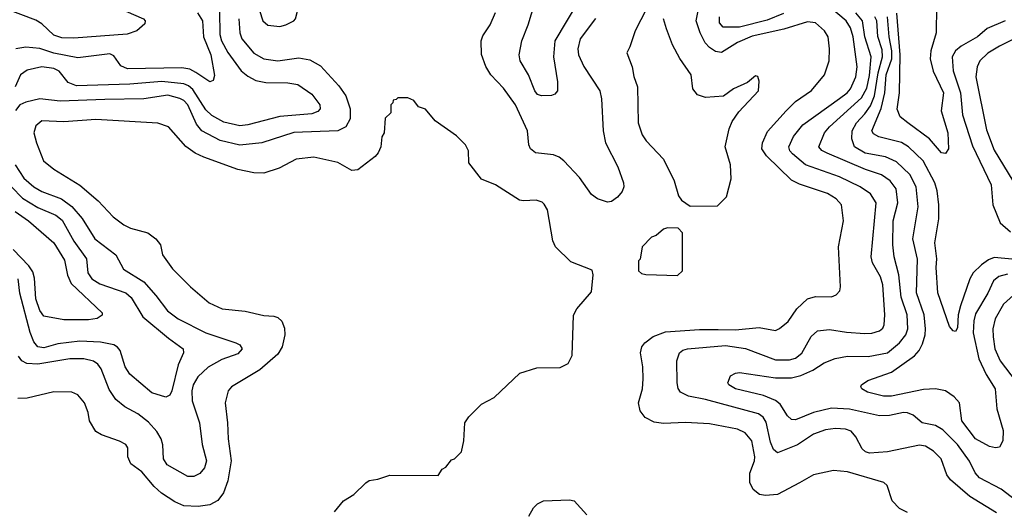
# Model space of a CAD drawing. Extents: x 997028 to 1115134, y 536408 to 618974.
# Tile 422 of 473: x 1097055 to 1101979, y 545468 to 547920. Entities that reach past the tile are written whole.
import ezdxf

# ---------------------------------------------------------------- set-up
doc = ezdxf.new("R2010")
doc.units = 0

msp = doc.modelspace()

# ---------------------------------------------------------------- linework, layer by layer
at = {"layer": '0CON10XD'}
for points in [[(1097032.9, 548395), (1097167.2, 548317.2), (1097246.4, 548256.4), (1097286.6, 548196.6), (1097325, 548083.1), (1097365, 548032.7), (1097425.2, 547995.2), (1097585, 547962.9), (1097674.3, 547925), (1097682.5, 547915), (1097680.6, 547899.4), (1097640, 547865), (1097591.5, 547848.5), (1097325, 547828.3), (1097265, 547828.8), (1097225, 547843.2), (1097165, 547898.7), (1097135, 547918), (1096985, 547974.4)], [(1098355, 547885.6), (1098385, 547894.4), (1098425, 547914.3), (1098434, 547925), (1098452.5, 547995), (1098485, 548007.5), (1098527.7, 548052.3), (1098533.8, 548095), (1098510.9, 548140.9), (1098465, 548190.8), (1098435, 548203.3), (1098335, 548194.3), (1098255, 548205.5), (1098206.7, 548195), (1098190, 548175), (1098185.6, 548115), (1098235.6, 548025), (1098270, 547915), (1098295, 547893.3), (1098355, 547885.6)], [(1099845, 548003.5), (1099731.5, 547815), (1099724.6, 547734.6), (1099745, 547610), (1099744.2, 547565), (1099731.3, 547548.7), (1099715, 547541.1), (1099665, 547540), (1099645, 547545.6), (1099630.8, 547565), (1099599.1, 547645), (1099557.5, 547715), (1099552.9, 547745), (1099565.9, 547814.1), (1099598.4, 547895), (1099630.8, 548005)], [(1098053.1, 547963.1), (1098055.5, 547845.5), (1098063.2, 547815), (1098095, 547755.4), (1098161.8, 547665), (1098195, 547637.7), (1098236.2, 547616.2), (1098285, 547605.9), (1098395.3, 547605.3), (1098445, 547596.9), (1098515, 547548.1), (1098556.5, 547495), (1098558.1, 547475), (1098545, 547460.9), (1098515, 547450.3), (1098355, 547436.5), (1098195, 547394.1), (1098155, 547390.3), (1098075, 547408.3), (1098015, 547441.8), (1097985, 547470.3), (1097920.5, 547570.5), (1097899.2, 547589.2), (1097875, 547600), (1097765, 547612), (1097605, 547597.2), (1097338.8, 547588.8), (1097296.2, 547606.2), (1097252.2, 547662.2), (1097225, 547676.5), (1097165.2, 547685.2), (1097091.9, 547668.1), (1097058.2, 547645), (1097032.5, 547585)], [(1097943.5, 547955), (1097968.2, 547915), (1097973.9, 547835), (1098010.5, 547745), (1098029.1, 547640.9), (1098023, 547617), (1098005, 547609.2), (1097935, 547656.1)], [(1099934.2, 547925.8), (1099858.5, 547825), (1099846.2, 547775), (1099848.8, 547745), (1099876.3, 547686.3), (1099956.7, 547565), (1099964.7, 547524.7), (1099973.4, 547365), (1099983.9, 547305), (1100046.2, 547185), (1100074.4, 547105), (1100075.7, 547085), (1100067.8, 547062.2), (1100045, 547032.5), (1100015, 547011.9), (1099995, 547007.8), (1099945, 547025.6), (1099915, 547046.7), (1099855, 547131.1), (1099776.7, 547215), (1099752.9, 547232.9), (1099724.7, 547244.7), (1099635, 547254.5), (1099608.6, 547275), (1099600.6, 547295), (1099594.4, 547365), (1099534.6, 547495), (1099475, 547578.1), (1099410.6, 547645), (1099385.5, 547685.5), (1099364.2, 547745.8), (1099362.5, 547815), (1099370.3, 547839.7), (1099408, 547895), (1099434.2, 547955.8)], [(1100188.8, 547975), (1100132, 547865), (1100106.7, 547785), (1100091.2, 547755), (1100118, 547685), (1100125.8, 547635.8), (1100144.3, 547584.3), (1100147.5, 547405), (1100168, 547345), (1100188, 547315), (1100275, 547223.8), (1100328.2, 547115), (1100350.3, 547040.3), (1100365, 547018.8), (1100408.3, 546988.3)], [(1101495, 545456.5), (1101455, 545477.8), (1101418.1, 545515), (1101392.7, 545592.7), (1101376.8, 545606.8), (1101195, 545660.4), (1101125, 545667.8), (1101025, 545644.7), (1100955, 545606.1), (1100845, 545547.5), (1100785, 545542.8), (1100755, 545547.9), (1100722.7, 545572.7), (1100706.9, 545606.9), (1100706.4, 545653.6), (1100729.6, 545715), (1100730.8, 545735), (1100715.5, 545815), (1100683.8, 545855), (1100644.5, 545874.5), (1100505, 545901.1), (1100385, 545906.7), (1100275, 545901.5), (1100228.3, 545908.3), (1100182.2, 545932.2), (1100158.6, 545965), (1100150, 546005), (1100170, 546075), (1100173.1, 546125), (1100171.1, 546185), (1100159.5, 546255), (1100166.5, 546285), (1100181.1, 546305), (1100222.9, 546337.1), (1100285, 546359.7), (1100455, 546372.1), (1100548.7, 546371.3), (1100635, 546370.6), (1100752.4, 546382.4), (1100835, 546367.5), (1100855, 546376), (1100897.6, 546412.4), (1100941.9, 546475), (1100995, 546524.4), (1101035, 546537.5), (1101115, 546535.7), (1101138.8, 546545), (1101156, 546565), (1101160, 546585), (1101149.5, 546785), (1101174.5, 546915), (1101164.5, 546995), (1101138.5, 547025), (1101095, 547050.9), (1100955, 547097.7), (1100915, 547117.5), (1100789.7, 547239.7), (1100766.2, 547275), (1100769.6, 547305), (1100795, 547360.6), (1100888.8, 547465), (1100935, 547511.8), (1101014, 547566), (1101080, 547645), (1101103.1, 547715), (1101105.6, 547775), (1101098.5, 547835), (1101079.4, 547865), (1101035, 547904.4), (1100995, 547910), (1100877, 547873), (1100718.4, 547838.4), (1100645, 547806.1), (1100565, 547756.8), (1100535, 547761.8), (1100505, 547781.1), (1100483.7, 547803.7), (1100457.2, 547855), (1100437.6, 547915), (1100448.2, 547965)], [(1101940.5, 545455), (1101807.4, 545537.4), (1101710.2, 545620.2), (1101691.9, 545645), (1101663.8, 545725), (1101625, 545763.8), (1101585, 545789.3), (1101555, 545794.1), (1101395, 545759.8), (1101305, 545753.5), (1101285, 545760.3), (1101268, 545775), (1101236.2, 545836.2), (1101213.2, 545863.2), (1101185, 545873.6), (1101135, 545876.8), (1101085, 545870.2), (1101025, 545848.9), (1100943.9, 545796.1), (1100845.5, 545755.5), (1100825, 545771.5), (1100810.5, 545809.5), (1100788, 545908), (1100772.9, 545932.9), (1100750.2, 545950.2), (1100485, 546022.2), (1100399.2, 546039.2), (1100359.2, 546059.2), (1100347.3, 546077.3), (1100342.9, 546105), (1100341.8, 546215), (1100354.4, 546255), (1100371.9, 546268.1), (1100395.3, 546274.7), (1100585, 546291.9), (1100685, 546277.6), (1100835, 546219.4), (1100905, 546219.6), (1100935, 546228.9), (1100966.3, 546253.7), (1101012.4, 546337.6), (1101044.1, 546365.9), (1101105, 546372), (1101189.2, 546359.2), (1101281.1, 546351.1), (1101315.9, 546354.1), (1101355, 546365.6), (1101370.9, 546379.1), (1101377.5, 546395), (1101382.3, 546445), (1101370.9, 546595), (1101359.3, 546635), (1101320.3, 546705), (1101313.3, 546735), (1101337.6, 547005), (1101309.1, 547049.1), (1101257.5, 547085), (1101155, 547135.2), (1100985, 547195.3), (1100919.2, 547249.2), (1100906.5, 547265), (1100900.8, 547285), (1100924, 547336), (1100970.8, 547395), (1101155, 547526.7), (1101193.4, 547555), (1101209.7, 547575), (1101235.7, 547635), (1101243.7, 547683.7), (1101223, 547835), (1101209.1, 547879.1), (1101188.4, 547915), (1101095, 547993)], [(1100875, 547951), (1100792.4, 547917.6), (1100655, 547882.6), (1100572.7, 547882.7), (1100555.4, 547905), (1100555.3, 547935)], [(1102035, 545518.2), (1101963.7, 545573.7), (1101855, 545630.4), (1101832.8, 545655), (1101805, 545714.5), (1101745, 545796.7), (1101671, 545871), (1101635, 545891.8), (1101568, 545905), (1101523.2, 545943.2), (1101495.2, 545955.2), (1101475, 545956.5), (1101405, 545941.5), (1101355, 545940.4), (1101205, 545973.3), (1101115, 545978.1), (1101025, 545957.1), (1100935, 545920.4), (1100915, 545921.5), (1100895, 545940), (1100858.3, 545998.3), (1100835, 546017.1), (1100775, 546041.2), (1100634, 546075), (1100601.2, 546095), (1100596.2, 546105), (1100610.3, 546139.7), (1100635, 546154.2), (1100655, 546156.9), (1100835, 546130.3), (1100915, 546130.5), (1100961.3, 546141.3), (1101021.4, 546168.6), (1101077.5, 546205), (1101132.4, 546227.6), (1101195, 546238.8), (1101297.6, 546237.6), (1101395, 546255.2), (1101455.4, 546304.6), (1101487.2, 546345), (1101497, 546375), (1101493.5, 546445), (1101463.3, 546533.3), (1101451.7, 546645), (1101428.4, 546735), (1101420.8, 546795), (1101422.5, 546915), (1101446.7, 547005), (1101437.5, 547075), (1101407.7, 547115), (1101365, 547144.7), (1101285, 547171.6), (1101093.1, 547253.1), (1101067.1, 547267.1), (1101051.8, 547285), (1101080.4, 547355), (1101104.7, 547385), (1101265, 547530), (1101291.7, 547578.3), (1101305, 547640.8), (1101313.7, 547733.7), (1101280.9, 547835), (1101269.8, 547915), (1101236.9, 547955)], [(1101639.2, 547985), (1101637.7, 547855), (1101610.8, 547765), (1101608.8, 547725), (1101623.1, 547663.1), (1101674.7, 547555), (1101662.7, 547465), (1101696.5, 547355), (1101700.5, 547275), (1101685, 547251.4), (1101665, 547254.4), (1101604.8, 547324.8), (1101496.2, 547403.8), (1101458.2, 547435), (1101443, 547473), (1101454.4, 547555), (1101457.9, 547745), (1101441.9, 547951.9)], [(1098150.5, 547925), (1098155.3, 547855), (1098166.1, 547825), (1098225, 547753.2), (1098275, 547724.1), (1098345.3, 547715.3), (1098449.9, 547729.9), (1098505, 547718.8), (1098559.3, 547689.3), (1098649.9, 547589.9), (1098685, 547540), (1098708.1, 547475), (1098706.9, 547425), (1098685.6, 547385), (1098645, 547364), (1098425.8, 547355.8), (1098265, 547304.7), (1098155, 547292.3), (1098056.5, 547316.5), (1097965.2, 547365.2), (1097938.3, 547398.3), (1097895, 547494.6), (1097875, 547516), (1097855, 547526.5), (1097795, 547542.4), (1097675, 547524.8), (1097480.7, 547520.7), (1097256.5, 547513.5), (1097155, 547524.5), (1097085, 547507.7), (1097056.1, 547493.9), (1097034.4, 547465.6)], [(1100408.3, 546988.3), (1100545, 546990), (1100590, 547035), (1100612.5, 547125), (1100609.5, 547195), (1100583.5, 547285), (1100603.3, 547375), (1100618.5, 547411.5), (1100650.9, 547459.1), (1100750, 547565), (1100753, 547613), (1100747, 547637), (1100735, 547640), (1100695, 547606.2), (1100625, 547573.8), (1100575, 547537.5), (1100485, 547531.1), (1100444, 547545), (1100422, 547575), (1100412.5, 547645), (1100355.5, 547725.5), (1100319.2, 547795), (1100289.4, 547875), (1100273.8, 547925)], [(1101296.9, 546116.9), (1101415, 546159.2), (1101529.7, 546240.3), (1101552.5, 546267.5), (1101569.5, 546300.5), (1101583.3, 546345), (1101585.2, 546375), (1101578.1, 546445), (1101540.4, 546555), (1101544.1, 546724.1), (1101522.1, 546825), (1101548.4, 546985), (1101538.9, 547085), (1101507.2, 547147.2), (1101439.5, 547209.5), (1101385, 547234.3), (1101282.8, 547252.8), (1101229.6, 547285), (1101216.4, 547325), (1101218, 547365), (1101240.2, 547405), (1101281.2, 547448.8), (1101310.2, 547489.8), (1101330.4, 547539.6), (1101347.8, 547655), (1101370.4, 547735), (1101368.7, 547768.7), (1101346, 547836), (1101340.8, 547915), (1101331.4, 547935)], [(1102035, 546721.9), (1101928, 546732), (1101899.2, 546720.8), (1101864.3, 546695.7), (1101823.5, 546655), (1101807.3, 546625), (1101760.5, 546489.5), (1101748.9, 546445), (1101745, 546380), (1101735, 546362.5), (1101722.5, 546365), (1101705, 546387.5), (1101647.3, 546555), (1101638.4, 546681.6), (1101640.8, 546725), (1101631.9, 546805), (1101650.8, 546925), (1101651.4, 546995), (1101643.6, 547065), (1101631.1, 547105), (1101573.9, 547213.9), (1101500.4, 547285), (1101465, 547306.4), (1101351.4, 547335), (1101325, 547350), (1101316.2, 547365), (1101363, 547477), (1101382.2, 547555), (1101387.6, 547645), (1101416, 547725), (1101416.9, 547765), (1101402.9, 547835), (1101394.9, 547934.9)], [(1101984, 547915), (1101893.9, 547876.1), (1101845, 547833.9), (1101762.5, 547787.5), (1101735.2, 547764.8), (1101719.1, 547735), (1101723.8, 547665), (1101760.6, 547555), (1101770, 547445), (1101819.4, 547289.4), (1101912.8, 547095), (1101921.4, 546995), (1101958.1, 546905), (1102009.2, 546859.2)], [(1102115, 547868), (1101955, 547788), (1101896.9, 547753.1), (1101856.2, 547715), (1101843.2, 547685), (1101837.1, 547635), (1101889.3, 547369.3), (1101927.7, 547267.7), (1102021.4, 547115)], [(1097935, 547656.1), (1097905, 547672.4), (1097865, 547679.8), (1097594, 547674), (1097560.2, 547690.2), (1097525, 547739.6), (1097505, 547749.1), (1097345, 547729.5), (1097225, 547753.2), (1097155, 547775.8), (1097085, 547782.3), (1097035, 547773.8)], [(1098629.3, 545460.7), (1098674.5, 545515.5), (1098725, 545548), (1098785, 545606.2), (1098802.7, 545617.3), (1098845, 545624), (1098905, 545643.8), (1099147, 545643), (1099167, 545673), (1099186.4, 545683.6), (1099215, 545720), (1099230, 545725), (1099265, 545760), (1099276.2, 545815), (1099281.2, 545905), (1099301.2, 545935), (1099365, 545998.8), (1099427.5, 546032.5), (1099556.4, 546153.6), (1099640.5, 546179.5), (1099757.7, 546182.3), (1099798, 546202), (1099817.7, 546242.3), (1099823.6, 546443.6), (1099841.2, 546475), (1099915, 546560), (1099922.5, 546645), (1099918.3, 546668.3), (1099810.8, 546710.8), (1099733.8, 546785), (1099721.2, 546815), (1099695, 546970), (1099677.7, 546997.7), (1099667.5, 547007.5), (1099637.7, 547017.7), (1099575, 547014.3), (1099555, 547018.6), (1099435, 547094.3), (1099363.6, 547123.6), (1099301.2, 547205), (1099298.8, 547265), (1099283.8, 547295), (1099239.1, 547339.1), (1099133.3, 547415), (1099085, 547472.5), (1099050, 547485), (1099026.4, 547516.4), (1098995, 547530), (1098945, 547530), (1098938.3, 547521.7), (1098921.7, 547518.3), (1098920, 547505), (1098910, 547495), (1098910, 547455), (1098882.5, 547427.5), (1098876.7, 547355), (1098866.1, 547333.9), (1098860, 547285), (1098848, 547255), (1098833, 547237), (1098745, 547170), (1098715, 547166.9), (1098645, 547205.6), (1098525, 547232.5), (1098437.6, 547222.4), (1098352.6, 547177.4), (1098275, 547153.1), (1098225, 547154.6), (1098145, 547171.3), (1097975, 547233.8), (1097932.6, 547252.6), (1097885, 547286.4), (1097799.4, 547385), (1097745, 547402.3), (1097435, 547422.1), (1097275, 547409.5), (1097165, 547414), (1097135, 547390), (1097126, 547355), (1097138.6, 547305), (1097174.2, 547215), (1097225, 547173.3), (1097355, 547093.6), (1097446.7, 547015), (1097521.4, 546935), (1097575.8, 546895), (1097608.6, 546878.6), (1097695, 546854.4), (1097736, 546825), (1097758, 546795), (1097768, 546745), (1097819.4, 546675), (1097908.6, 546585), (1098002, 546505), (1098067.5, 546475), (1098182.8, 546462.8), (1098275, 546441.5), (1098325, 546438.5), (1098345, 546432.2), (1098365, 546414.2), (1098378.3, 546378.3), (1098380.3, 546345), (1098366.8, 546285), (1098345, 546248.1), (1098255, 546169.6), (1098114.7, 546085.3), (1098097.1, 546065), (1098082.7, 546005), (1098094.6, 545905.4), (1098097.7, 545825), (1098112.5, 545715), (1098095.2, 545614.8), (1098074.7, 545555.3), (1098045, 545517.5), (1098005, 545496.1), (1097946.9, 545486.9), (1097875, 545490.4), (1097830.4, 545510.4), (1097763.6, 545553.6), (1097727.2, 545587.2), (1097665, 545661.2), (1097610.3, 545700.3), (1097596.2, 545735), (1097595, 545780), (1097585, 545796.7), (1097554.3, 545814.3), (1097463.3, 545845), (1097435, 545861.4), (1097404.4, 545915), (1097396.8, 545956.8), (1097378, 546005), (1097345.7, 546045.7), (1097315, 546058), (1097225, 546060), (1097091.7, 546028.3), (1097045, 546027.1)], [(1097032.7, 547195), (1097075, 547128.7), (1097124.6, 547085), (1097165, 547061.6), (1097264.2, 547024.2), (1097315.8, 546985.8), (1097366.9, 546926.9), (1097430.7, 546825), (1097535, 546745.4), (1097573.4, 546673.4), (1097675, 546610.7), (1097735, 546541.5), (1097794.4, 546464.4), (1097846.5, 546425), (1097985, 546355.3), (1098135.8, 546305.8), (1098155.6, 546295), (1098166.5, 546275), (1098145, 546249.5), (1098065, 546222.2), (1097996.4, 546183.6), (1097946.1, 546135), (1097922.5, 546095), (1097915.8, 546065), (1097917.8, 546015), (1097954.6, 545905), (1097967.1, 545797.1), (1097988.5, 545715), (1097978.9, 545681.1), (1097955, 545651.9), (1097925, 545637.5), (1097895, 545637.9), (1097791.8, 545695), (1097774, 545725), (1097770.6, 545795), (1097761.7, 545825), (1097741.3, 545861.3), (1097699.3, 545909.3), (1097645, 545950), (1097580, 545985), (1097535, 546022.7), (1097501.9, 546071.9), (1097462.6, 546175), (1097445, 546198.2), (1097423.4, 546213.4), (1097375, 546225.2), (1097305.7, 546225.7), (1097145, 546197.8), (1097091.1, 546201.1), (1097065, 546214.5), (1097048.1, 546238.1)], [(1097014.4, 547085), (1097068.5, 547028.5), (1097145, 546982), (1097235, 546943.8), (1097267.5, 546917.5), (1097325, 546812.9), (1097388.8, 546725), (1097395.9, 546655), (1097414.7, 546625), (1097455, 546600.5), (1097585, 546554.7), (1097612.5, 546532.5), (1097670.4, 546435), (1097798.2, 546328.2), (1097871.9, 546275), (1097873.3, 546255), (1097847.5, 546195), (1097816.3, 546065), (1097805, 546044.4), (1097785, 546033.3), (1097715, 546055.6), (1097605, 546148.9), (1097582.1, 546185), (1097556.3, 546266.3), (1097543.8, 546283.8), (1097525, 546295.8), (1097459.3, 546309.3), (1097355, 546314.3), (1097245, 546300.5), (1097175, 546279.5), (1097144.5, 546284.5), (1097125, 546310), (1097106.9, 546356.9), (1097055, 546554.2), (1097046.3, 546625)], [(1097031.6, 546961.6), (1097097.9, 546915), (1097225, 546804.4), (1097278.7, 546718.7), (1097293.7, 546643.7), (1097312, 546602), (1097467.5, 546455), (1097466.8, 546443.2), (1097442.8, 546427.2), (1097399.5, 546420.5), (1097275, 546420.4), (1097175, 546438.9), (1097155, 546466.9), (1097135.7, 546525), (1097128.3, 546628.3), (1097119.8, 546659.8), (1097100.3, 546690.3), (1097021.3, 546771.3)], [(1100345, 546642.5), (1100370, 546665), (1100370, 546855), (1100347.5, 546877.5), (1100295, 546880), (1100275, 546872.5), (1100238.3, 546841.7), (1100215, 546832.5), (1100167.5, 546785), (1100157, 546723), (1100150, 546715), (1100150, 546665), (1100165, 546652.5), (1100187, 546647), (1100345, 546642.5)], [(1101995, 546649), (1101952.5, 546637.5), (1101925.6, 546614.4), (1101896.6, 546553.4), (1101835, 546450), (1101826.7, 546415), (1101823.5, 546355), (1101851.1, 546225), (1101887.5, 546147.5), (1101933.1, 546075), (1101941.2, 545975), (1101972.7, 545867.3), (1101972.5, 545815), (1101955.8, 545784.2), (1101935, 545780), (1101905, 545787.5), (1101835, 545826.2), (1101767.3, 545915), (1101754.6, 546005), (1101727.9, 546035), (1101685, 546065.9), (1101635, 546075.9), (1101575, 546071.4), (1101415, 546038.8), (1101375, 546038.4), (1101295, 546059.3), (1101266.9, 546075), (1101262.2, 546085), (1101265.6, 546095), (1101296.9, 546116.9)], [(1102025, 546543.3), (1101975, 546498.5), (1101932.9, 546425), (1101921.9, 546375), (1101922.6, 546335), (1101931.9, 546275), (1101957.9, 546215), (1102065.8, 546075)], [(1099600.9, 545439.1), (1099625, 545480), (1099645, 545500), (1099675, 545515.8), (1099805, 545520), (1099827.5, 545515), (1099891.2, 545445)]]:
    msp.add_lwpolyline(points, dxfattribs=at)

doc.saveas('drawing.dxf')
